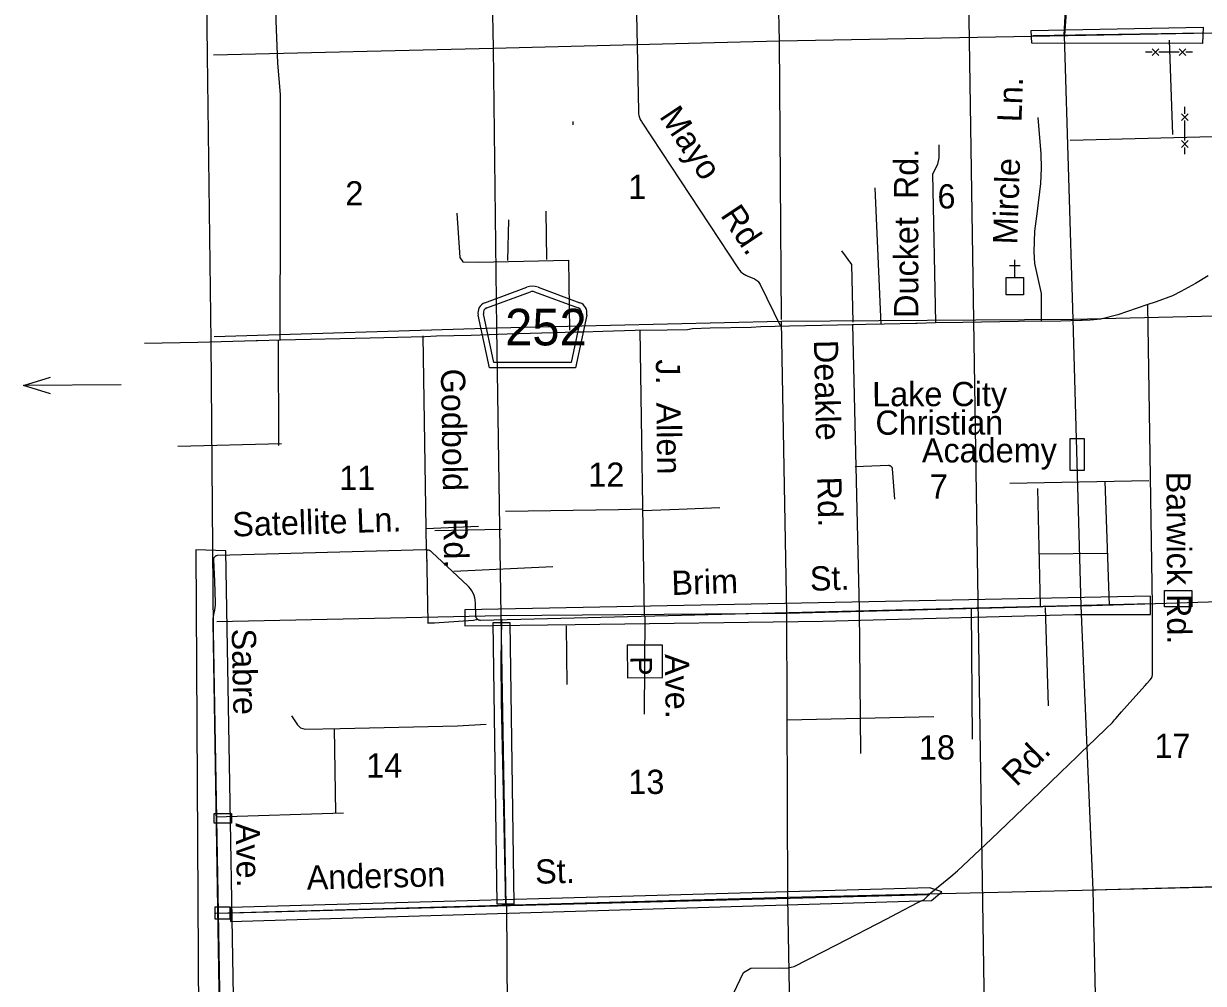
# Model space of a CAD drawing. Extents: x 2480962 to 2688785, y 277103 to 599240.
# Drawn here: x 2503912 to 2525840, y 414470 to 432313 of the extents above; entities that cross this region are included whole.
import ezdxf

# ---------------------------------------------------------------- set-up
doc = ezdxf.new("R2010")
doc.units = 0
for name, color, linetype in [('County Boundary', 7, 'Continuous'), ('County Roads Related Text', 7, 'Continuous'), ('County Routes Highway Center Lines', 7, 'Continuous'), ('Culture', 7, 'Continuous'), ('Culture Text', 7, 'Continuous'), ('Divided_Highway', 7, 'Continuous'), ('Level 31', 7, 'Continuous'), ('Level 36', 7, 'Continuous'), ('Local Roads Improved', 7, 'Continuous'), ('Local Roads Paved', 7, 'Continuous'), ('Local Roads Related Cells', 7, 'Continuous'), ('Local Roads Related Text', 7, 'Continuous'), ('Local Roads Unimproved', 7, 'Continuous'), ('Roadshields County Roads', 7, 'Continuous'), ('Section Lines', 7, 'Continuous'), ('Section Numbers', 7, 'Continuous'), ('Swamps', 7, 'Continuous'), ('Township and Range lines', 7, 'Continuous'), ('Uninventoried Roads and Features', 7, 'Continuous')]:
    doc.layers.add(name, color=color, linetype=linetype)

msp = doc.modelspace()

# ---------------------------------------------------------------- linework, layer by layer
at = {"layer": 'County Boundary'}
msp.add_lwpolyline([(2507243.503, 438826.865), (2507259.011, 436986.338), (2507326.98, 431727.302), (2507393.895, 426406.177), (2507435.759, 421022.612), (2507527.48, 415779.942), (2507569.561, 413275.686)], dxfattribs=at)
at = {"layer": 'County Roads Related Text'}
msp.add_line((2505723.572, 425596.343), (2503912.011, 425582.052), dxfattribs=at)
msp.add_lwpolyline([(2504414.118, 425432.55), (2503912.011, 425582.052), (2504411.697, 425739.458)], dxfattribs=at)
at = {"layer": 'County Routes Highway Center Lines'}
for points in [[(2509734.493, 441317.318), (2509813.472, 437368.376), (2509866.125, 436420.63), (2509866.125, 435973.083), (2509796.733, 435798.424), (2509629.188, 435446.558), (2509050.01, 434393.506), (2508813.074, 433735.349), (2508602.463, 432919.235), (2508602.463, 432366.383), (2508628.79, 431576.594), (2508681.442, 430997.416), (2508681.442, 428864.987), (2508672.457, 426426.122)], [(2525926.726, 427620.828), (2525690.788, 427481.127), (2525417.596, 427332.113), (2525265.478, 427254.502), (2524964.346, 427142.742), (2524787.392, 427086.861), (2524247.217, 426897.49), (2523933.667, 426816.774), (2523738.086, 426798.147), (2523585.968, 426791.938), (2523564.237, 426791.938), (2523191.702, 426782.625), (2522403.171, 426776.416), (2521366.283, 426754.685), (2520863.361, 426751.58), (2520518.767, 426736.058), (2520493.931, 426739.163), (2519907.19, 426726.745), (2519565.7, 426717.431), (2519335.97, 426711.222), (2518150.068, 426686.387), (2517612.998, 426673.969), (2517432.939, 426661.551), (2516675.453, 426649.133), (2516346.38, 426636.716), (2516253.247, 426618.089), (2515874.503, 426614.984), (2515278.448, 426605.671), (2514676.184, 426587.044), (2514309.858, 426574.626), (2514194.994, 426577.731), (2513546.163, 426559.104), (2512897.332, 426537.373), (2512232.979, 426515.642), (2511587.252, 426500.12), (2511366.836, 426490.806), (2510351.679, 426465.971), (2508684.587, 426425.613), (2508262.382, 426413.195), (2508234.441, 426413.195), (2507147.882, 426382.15), (2506157.562, 426366.628)]]:
    msp.add_lwpolyline(points, dxfattribs=at)
at = {"layer": 'Culture'}
for p, q in [((2522334.353, 427593.307), (2522334.348, 427918.461)), ((2522234.347, 427818.31), (2522434.494, 427818.313))]:
    msp.add_line(p, q, dxfattribs=at)
msp.add_lwpolyline([(2522171.849, 427593.305), (2522496.856, 427593.309), (2522496.861, 427268.303), (2522171.854, 427268.298)], close=True, dxfattribs=at)
at = {"layer": 'Divided_Highway'}
msp.add_line((2521075.087, 458914.627), (2521773.243, 413460.785), dxfattribs=at)
at = {"layer": 'Level 31'}
for points in [[(2522641.652, 432183.437), (2525832.706, 432244.219), (2525822.576, 431940.309), (2522651.782, 431950.44)], [(2523364.679, 424600.958), (2523625.823, 424600.958), (2523625.823, 424004.058), (2523364.679, 424004.058)], [(2507181.708, 410624.195), (2507875.09, 410624.668), (2507671.446, 422513.909), (2507113.793, 422529.957)], [(2525118.891, 421772.804), (2525624.519, 421772.804), (2525624.519, 421472.234), (2525118.891, 421472.234)], [(2524855.511, 421329.181), (2524855.511, 421666.996), (2520559.052, 421582.755), (2514309.463, 421456.074), (2512113.662, 421413.847), (2512113.662, 421118.259), (2514161.669, 421139.372), (2518764.406, 421202.713), (2523451.598, 421329.393)], [(2512640.748, 421176.835), (2512949.573, 421176.835), (2513025.602, 415944.86), (2512716.778, 415944.86)], [(2507452.697, 417627.38), (2507776.222, 417627.38), (2507776.222, 417450.912), (2507452.697, 417450.912)], [(2520785.083, 416008.21), (2520979.539, 416174.887), (2520757.303, 416244.336), (2507756.512, 415883.202), (2507756.512, 415619.298)], [(2507472.305, 415892.112), (2507746.811, 415892.112), (2507746.811, 415666.626), (2507472.305, 415666.626)]]:
    msp.add_lwpolyline(points, close=True, dxfattribs=at)
at = {"layer": 'Local Roads Improved'}
for p, q in [((2515268.731, 434495.212), (2515338.41, 430683.222)), ((2523254.367, 432097.801), (2523304.309, 433068.101)), ((2525850.358, 432134.793), (2522670.867, 432083.922)), ((2515402.128, 430477.732), (2517196.79, 427756.78)), ((2513640.082, 427929.84), (2513627.1, 428825.561)), ((2512913.119, 427910.367), (2512932.592, 428663.293)), ((2517359.281, 427622.608), (2517494.097, 427566.762)), ((2517602.87, 427463.924), (2517977.692, 426685.635)), ((2508644.407, 426426.122), (2508647.746, 424467.327)), ((2519370.58, 424081.117), (2519984.343, 424101.404)), ((2520057.531, 424036.857), (2520101.09, 423468.776)), ((2524825.343, 423810.907), (2522243.124, 423760.389)), ((2522814.172, 421490.075), (2522763.081, 423667.808)), ((2524095.661, 421492.374), (2524017.205, 423803.818)), ((2507440.569, 422342.64), (2507457.496, 421948.218)), ((2511380.954, 422530.983), (2507515.919, 422423.516)), ((2512169.709, 421859.644), (2511500.079, 422485.864)), ((2524045.164, 422462.34), (2522795.947, 422446.893)), ((2511910.494, 422133.352), (2513745.875, 422222.862)), ((2512315.884, 421304.389), (2512310.199, 421546.056)), ((2524854.81, 421524.314), (2512405.953, 421218.547)), ((2515456.708, 421301.406), (2515446.692, 419473.372)), ((2521546.302, 419011.209), (2521527.765, 421437.895)), ((2512795.269, 421239.787), (2512782.843, 420467.489)), ((2512785.318, 419705.056), (2512829.655, 417742.163)), ((2518101.766, 419370.362), (2520829.53, 419432.987)), ((2512830.047, 417724.781), (2512870.96, 415913.422)), ((2507531.319, 415778.425), (2520753.421, 416123.28))]:
    msp.add_line(p, q, dxfattribs=at)
for points in [[(2515338.41, 430683.222), (2515341.262, 430642.917), (2515348.312, 430603.13), (2515359.481, 430564.299), (2515374.647, 430526.847), (2515393.647, 430491.186), (2515402.128, 430477.732)], [(2522830.668, 426777.474), (2522830.668, 427297.581), (2522704.356, 427854.839), (2522696.926, 428070.312), (2522704.356, 428456.677), (2522756.367, 428828.182), (2522815.808, 429340.859), (2522830.668, 429623.203), (2522823.238, 429890.686), (2522771.227, 430566.825)], [(2520869.121, 426755.184), (2520809.681, 429519.181), (2520906.272, 429697.504), (2520928.562, 429816.385), (2520928.562, 430061.578)], [(2511965.472, 428786.617), (2512017.398, 427962.293), (2512075.815, 427884.404), (2512367.898, 427877.914), (2514042.507, 427916.858), (2514055.489, 426612.22)], [(2517196.79, 427756.78), (2517219.121, 427726.499), (2517244.494, 427698.719), (2517272.633, 427673.743), (2517303.228, 427651.846), (2517335.945, 427633.266), (2517359.281, 427622.608)], [(2517494.097, 427566.762), (2517513.926, 427557.303), (2517532.658, 427545.823), (2517550.086, 427532.45), (2517566.022, 427517.326), (2517580.289, 427500.62), (2517592.732, 427482.514), (2517602.87, 427463.924)], [(2519984.343, 424101.404), (2519991.788, 424101.26), (2519999.178, 424100.338), (2520006.43, 424098.649), (2520013.467, 424096.212), (2520020.21, 424093.053), (2520026.585, 424089.205), (2520032.524, 424084.713), (2520037.961, 424079.624), (2520042.836, 424073.994), (2520047.095, 424067.886), (2520050.693, 424061.367), (2520053.59, 424054.506), (2520055.754, 424047.38), (2520057.161, 424040.067), (2520057.531, 424036.857)], [(2507515.919, 422423.516), (2507507.826, 422422.865), (2507499.844, 422421.373), (2507492.062, 422419.054), (2507484.565, 422415.935), (2507477.435, 422412.048), (2507470.751, 422407.438), (2507464.585, 422402.154), (2507459.004, 422396.255), (2507454.071, 422389.805), (2507449.84, 422382.874), (2507446.356, 422375.539), (2507443.657, 422367.88), (2507441.774, 422359.982), (2507440.727, 422351.928), (2507440.528, 422343.811), (2507440.569, 422342.64)], [(2511500.079, 422485.864), (2511486.658, 422497.159), (2511472.129, 422506.989), (2511456.651, 422515.246), (2511440.395, 422521.84), (2511423.54, 422526.7), (2511406.269, 422529.77), (2511388.771, 422531.018), (2511380.954, 422530.983)], [(2512310.199, 421546.056), (2512306.68, 421592.357), (2512298.34, 421638.038), (2512285.27, 421682.596), (2512267.615, 421725.544), (2512245.567, 421766.411), (2512219.367, 421804.75), (2512189.305, 421840.14), (2512169.709, 421859.644)], [(2518021.581, 414755.49), (2518125.127, 414759.843), (2518234.339, 414787.146), (2519022.223, 415188.889), (2519954.423, 415668.641), (2520152.571, 415775.736), (2520533.183, 415971.44), (2520653.305, 416032.176), (2520773.427, 416154.998), (2521144.591, 416457.328), (2521271.462, 416559.904), (2521897.717, 417148.367), (2522046.182, 417292.784), (2522494.279, 417724.684), (2522807.406, 418027.014), (2523186.668, 418392.779), (2523494.397, 418691.06), (2523560.531, 418757.195), (2523831.819, 419017.684), (2524030.223, 419207.99), (2524148.995, 419322.713), (2524190.835, 419372.652), (2524209.731, 419392.897), (2524320.405, 419517.068), (2524530.957, 419751.914), (2524756.354, 420009.704), (2524791.446, 420044.796), (2524850.832, 420112.28), (2524876.477, 420146.023), (2524888.624, 420177.065), (2524895.372, 420204.059), (2524896.722, 420552.279), (2524894.022, 420835.713), (2524894.022, 421320.251), (2524892.673, 421497.06)], [(2511418.34, 421173.748), (2511547.331, 421173.748), (2511996.721, 421202.876), (2512275.509, 421219.52), (2512329.602, 421232.003), (2512354.568, 421244.486)], [(2512405.953, 421218.547), (2512396.752, 421218.803), (2512387.628, 421220.019), (2512378.682, 421222.183), (2512370.01, 421225.269), (2512361.709, 421229.246), (2512353.869, 421234.068), (2512346.576, 421239.683), (2512339.909, 421246.029), (2512333.943, 421253.038), (2512328.742, 421260.633), (2512324.364, 421268.73), (2512320.855, 421277.239), (2512318.256, 421286.069), (2512316.593, 421295.122), (2512315.886, 421304.299), (2512315.884, 421304.389)], [(2512782.843, 420467.488), (2512785.318, 419705.056)], [(2510432.847, 410582.63), (2510371.22, 411186.573), (2510888.886, 411457.732), (2512367.932, 412246.556), (2512910.249, 412456.088), (2513033.502, 412468.413), (2513563.494, 412776.547), (2515079.515, 413170.96), (2516090.196, 413392.816), (2516586.78, 413485.395), (2516747.01, 413583.998), (2516989.949, 414033.736), (2517294.439, 414670.748), (2517427.312, 414755.071), (2517961.362, 414757.627), (2518025.243, 414753.794)]]:
    msp.add_lwpolyline(points, dxfattribs=at)
at = {"layer": 'Local Roads Paved'}
for p, q in [((2524802.137, 427087.15), (2524888.624, 421493.01)), ((2519451.038, 421425.493), (2519324.376, 426725.545)), ((2511402.692, 422532.499), (2511338.785, 426506.927)), ((2515451.521, 421291.033), (2515372.016, 426617.899)), ((2511401.696, 422526.078), (2511424.196, 421182.099)), ((2511406.16, 422316.816), (2511405.928, 422331.252)), ((2507457.496, 421948.218), (2507474.852, 421543.758)), ((2507460.075, 421414.07), (2507457.883, 421406.146)), ((2519474.061, 418746.497), (2519451.038, 421425.493)), ((2507430.11, 421188.106), (2507563.419, 413169.209)), ((2509715.978, 417639.66), (2509689.515, 419207.544)), ((2507486.54, 417566.889), (2509854.904, 417639.66))]:
    msp.add_line(p, q, dxfattribs=at)
for points in [[(2507474.852, 421543.758), (2507474.437, 421499.891), (2507469.439, 421456.308), (2507460.075, 421414.07)], [(2507457.883, 421406.146), (2507440.483, 421327.402), (2507431.41, 421247.27), (2507430.11, 421188.106)], [(2508889.035, 419445.703), (2509001.499, 419273.699), (2509061.039, 419220.775), (2509147.041, 419194.312), (2509795.364, 419207.544), (2511978.493, 419260.468), (2512507.736, 419286.93)]]:
    msp.add_lwpolyline(points, dxfattribs=at)
at = {"layer": 'Local Roads Related Cells'}
for p, q in [((2515783.844, 420760.108), (2515130.661, 420755.16)), ((2515130.661, 420755.16), (2515135.231, 420151.974)), ((2515788.414, 420156.922), (2515783.844, 420760.108)), ((2515135.231, 420151.974), (2515788.414, 420156.922))]:
    msp.add_line(p, q, dxfattribs=at)
at = {"layer": 'Local Roads Unimproved'}
for p, q in [((2511386.489, 422928.192), (2512364.686, 422969.944)), ((2522898.142, 421459.843), (2522957.218, 419627.946))]:
    msp.add_line(p, q, dxfattribs=at)
for points in [[(2519332.934, 426759.612), (2519305.103, 427832.132), (2519117.057, 428090.945)], [(2512865.714, 423250.281), (2514971.224, 423280.104), (2515430.5, 423292.033)], [(2515418.57, 423262.21), (2516092.572, 423286.069), (2516850.079, 423315.892)]]:
    msp.add_lwpolyline(points, dxfattribs=at)
at = {"layer": 'Roadshields County Roads'}
for p, q in [((2512487.388, 427123.819), (2513266.762, 427410.156)), ((2513473.675, 427410.157), (2514251.697, 427124.317)), ((2512521.873, 427029.954), (2513335.733, 427328.96)), ((2513404.704, 427328.96), (2514217.212, 427030.45)), ((2512571.359, 425911.993), (2512360.802, 426894.165)), ((2512652.193, 426011.994), (2512458.58, 426915.127)), ((2514280.505, 426915.623), (2514086.785, 426011.994)), ((2514378.283, 426894.663), (2514167.619, 425911.994)), ((2514167.619, 425911.994), (2512571.359, 425911.994)), ((2514086.785, 426011.994), (2512652.193, 426011.994))]:
    msp.add_line(p, q, dxfattribs=at)
for centre, radius, start, end in [((2513370.219, 427128.56), 300, 69.8269806, 110.1730139), ((2513370.219, 427235.095), 100, 69.8269876, 110.1729839), ((2512556.359, 426936.088), 200, 110.1729839, 192.0998896), ((2512556.359, 426936.088), 100, 110.1729839, 192.0998896), ((2514182.727, 426936.585), 100, 347.9000932, 69.8269876), ((2514182.727, 426936.585), 200, 347.9000917, 69.8270083)]:
    msp.add_arc(centre, radius, start, end, dxfattribs=at)
at = {"layer": 'Section Lines'}
for p, q in [((2523620.418, 437784.537), (2523261.528, 432091.531)), ((2512535.897, 437180.003), (2512641.036, 431855.589)), ((2523420.17, 426814.051), (2523261.528, 432091.531)), ((2512641.036, 431855.589), (2512704.466, 426649.915)), ((2517998.083, 426773.024), (2512704.297, 426649.911)), ((2523420.17, 426814.051), (2517998.083, 426773.024)), ((2528669.925, 426934.586), (2523420.17, 426814.051)), ((2523568.021, 421488.487), (2523420.17, 426814.051)), ((2512704.297, 426649.911), (2507453.841, 426486.93)), ((2512704.297, 426649.911), (2512779.543, 421305.866)), ((2512704.466, 426649.915), (2512713.682, 426650.13)), ((2523568.021, 421488.487), (2518096.182, 421348.24)), ((2523568.021, 421488.487), (2528863.287, 421659.16)), ((2523568.021, 421488.487), (2528863.287, 421659.16)), ((2523792.897, 416206.343), (2523568.021, 421488.487)), ((2512779.543, 421305.866), (2507503.19, 421191.963)), ((2518096.182, 421348.24), (2512779.543, 421305.866)), ((2512779.543, 421305.866), (2512876.778, 415919.752)), ((2523844.971, 416205.351), (2518115.186, 416063.971)), ((2523792.897, 416206.343), (2529059.638, 416347.036)), ((2523903.596, 410909.355), (2523792.897, 416206.349)), ((2518115.187, 416063.971), (2507482.759, 415771.248)), ((2518095.844, 416042.151), (2518115.187, 416063.971)), ((2518115.186, 416063.971), (2518115.187, 416063.971)), ((2512885.38, 415919.881), (2512917.551, 410819.762))]:
    msp.add_line(p, q, dxfattribs=at)
at = {"layer": 'Swamps'}
msp.add_line((2529053.671, 416347.036), (2523788.889, 416206.242), dxfattribs=at)
at = {"layer": 'Township and Range lines'}
for p, q in [((2517958.938, 431993.946), (2517854.815, 437270.921)), ((2517958.938, 431993.947), (2533950.497, 432287.797)), ((2512641.036, 431855.589), (2517961.041, 431991.63)), ((2517998.661, 426811.476), (2517958.938, 431993.946)), ((2507440.175, 431730.034), (2512641.036, 431855.589)), ((2518096.996, 421348.26), (2517998.083, 426773.024)), ((2518115.186, 416063.971), (2518096.182, 421348.24)), ((2518214.002, 410880.178), (2518115.187, 416063.971))]:
    msp.add_line(p, q, dxfattribs=at)
at = {"layer": 'Uninventoried Roads and Features'}
for p, q in [((2525206.87, 432001.699), (2525265.35, 430249.144)), ((2524888.663, 431780.466), (2524763.663, 431780.463)), ((2525013.664, 431717.969), (2524888.661, 431842.966)), ((2524888.664, 431717.966), (2525013.661, 431842.969)), ((2525388.663, 431780.478), (2525013.663, 431780.469)), ((2525513.665, 431717.981), (2525388.662, 431842.978)), ((2525388.664, 431717.978), (2525513.662, 431842.981)), ((2525638.663, 431780.483), (2525513.663, 431780.481)), ((2525492.827, 430637.235), (2525492.825, 430762.235)), ((2525430.327, 430637.235), (2525555.329, 430512.236)), ((2525430.329, 430512.234), (2525555.327, 430637.236)), ((2525492.834, 430137.235), (2525492.829, 430512.235)), ((2525430.334, 430137.234), (2525555.336, 430012.236)), ((2525430.336, 430012.234), (2525555.334, 430137.236)), ((2525492.837, 429887.235), (2525492.836, 430012.235)), ((2519848.918, 426717.679), (2519741.16, 429262.317)), ((2508702.86, 424502.84), (2506781.146, 424449.856)), ((2512793.975, 422908.298), (2511556.106, 422882.848)), ((2513996.293, 421115.664), (2514008.069, 420025.829))]:
    msp.add_line(p, q, dxfattribs=at)
for points in [[(2514123.836, 430432.676), (2514125.386, 430491.273)], [(2527044.016, 428965.338), (2526733.706, 428980.997), (2526668.922, 429954.06), (2526652.504, 430108.098), (2526498.303, 430217.226), (2523363.042, 430141.741)]]:
    msp.add_lwpolyline(points, dxfattribs=at)

# ---------------------------------------------------------------- texts
at = {"layer": 'Culture Text'}
for s, rotation, p in [('Lake City', 0.0518389, (2519684.076, 425199.636)), ('Christian', 0.0518417, (2519744.664, 424669.195)), ('Academy', 0.0518444, (2520607.978, 424153.927))]:
    msp.add_text(s, height=450, rotation=rotation, dxfattribs=at).set_placement(p)
at = {"layer": 'Level 36'}
msp.add_text('2', height=450, rotation=0.0995389, dxfattribs=at).set_placement((2509891.308, 428931.766))
at = {"layer": 'Local Roads Related Cells'}
msp.add_text('P', height=400, rotation=270.4340506, dxfattribs=at).set_placement((2515191.291, 420547.438))
at = {"layer": 'Local Roads Related Text'}
for s, rotation, p in [('Mayo', 303.6426694, (2515717.096, 430586.793)), ('Ducket  Rd.', 90.0005667, (2520540.699, 426842.084)), ('Rd.', 303.6426833, (2516852.775, 428750.715)), ('Deakle    Rd.', 271.4124611, (2518598.96, 426426.204)), ('J.  Allen', 270.7814639, (2515662.032, 426069.528)), ('Barwick Rd.', 270.3270444, (2525151.115, 423981.394)), ('Satellite Ln.', 1.7634944, (2507797.182, 422776.419)), ('Brim        St.', 1.7635, (2515959.932, 421688.491)), ('Sabre            Ave.', 271.1761639, (2507778.958, 421062.596)), ('Ave.', 270.7814639, (2515829.965, 420591.938)), ('Rd.', 44.3989556, (2522364.729, 418111.309)), ('Anderson          St.', 1.4795944, (2509178.427, 416211.616))]:
    msp.add_text(s, height=450, rotation=rotation, dxfattribs=at).set_placement(p)
at = {"layer": 'Roadshields County Roads'}
msp.add_text('252', height=680, dxfattribs=at).set_placement((2512861.974, 426330.278))
at = {"layer": 'Section Numbers'}
for s, rotation, p in [('1', 0.0995417, (2515152.347, 429053.452)), ('6', 0.0995417, (2520898.172, 428875.554)), ('11', 0.0995722, (2509777.547, 423643.414)), ('12', 0.099575, (2514408.162, 423701.911)), ('7', 0.099575, (2520755.836, 423481.761)), ('18', 0.0996056, (2520554.535, 418630.868)), ('17', 0.0996111, (2524930.743, 418660.293)), ('14', 0.0996083, (2510279.846, 418294.33)), ('13', 0.0996111, (2515152.562, 417990.983))]:
    msp.add_text(s, height=450, rotation=rotation, dxfattribs=at).set_placement(p)
at = {"layer": 'Uninventoried Roads and Features'}
for s, rotation, p in [('Mircle    Ln.', 87.9697139, (2522377.306, 428202.428)), ('Godbold   Rd.', 270.9826333, (2511667.384, 425894.257))]:
    msp.add_text(s, height=450, rotation=rotation, dxfattribs=at).set_placement(p)

doc.saveas('drawing.dxf')
